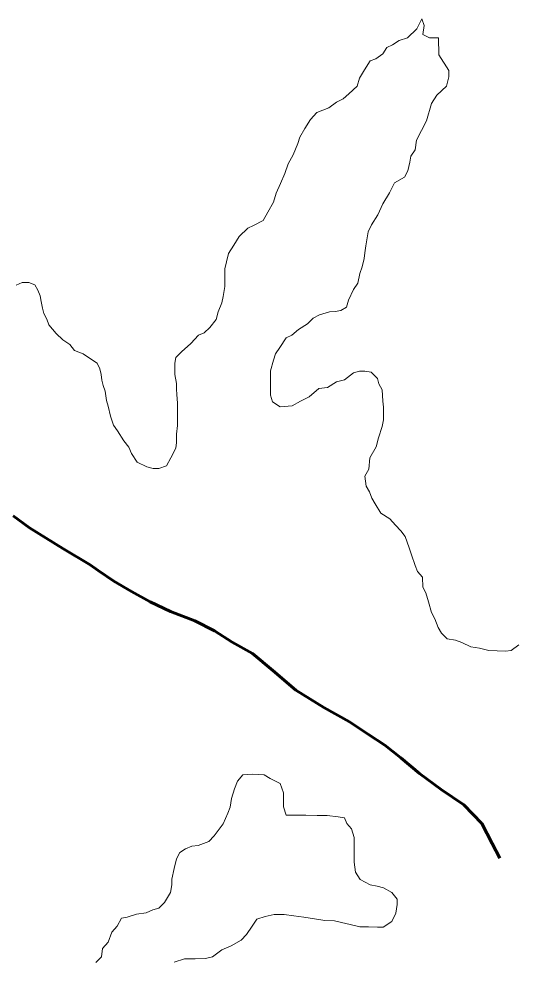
# Model space of a CAD drawing. Extents: x 553962 to 842807, y 8883888 to 9032388.
# Drawn here: x 804592 to 804769.6, y 9015255.9 to 9015591.2 of the extents above; entities that cross this region are included whole.
import ezdxf

# ---------------------------------------------------------------- set-up
doc = ezdxf.new("R2010")
doc.units = 0
doc.header["$LTSCALE"] = 200
doc.linetypes.add('LONG_DASH_SHORT_DASH', pattern=[9.9, 6, -1.2, 1.5, -1.2])
for name, color, linetype, lineweight in [('23', 7, 'Continuous', 13), ('25', 7, 'Continuous', 13), ('57', 7, 'Continuous', 13), ('7', 7, 'Continuous', 90)]:
    doc.layers.add(name, color=color, linetype=linetype, lineweight=lineweight)

msp = doc.modelspace()

# ---------------------------------------------------------------- linework, layer by layer
at = {"layer": '23'}
for points in [[(804741.4, 9015578.4), (804741.2, 9015584.4), (804738, 9015584.4), (804735.7, 9015585.7), (804736.2, 9015588.9), (804735.3, 9015591.2), (804733.5, 9015587.7), (804730.2, 9015584.5), (804727.2, 9015583.5), (804724.9, 9015582), (804722.9, 9015581), (804721.4, 9015578.8), (804718.9, 9015577), (804716.9, 9015576.3), (804714.9, 9015573.1), (804713.1, 9015570.1), (804712.3, 9015567.3), (804709.3, 9015564.6), (804707.3, 9015562.8), (804705, 9015561.6), (804702.2, 9015559.6), (804698, 9015557.9), (804695.7, 9015555.4), (804693.7, 9015552.2), (804691.9, 9015549.2), (804691.2, 9015546.9), (804689.6, 9015542.9), (804687.8, 9015539.7), (804686.6, 9015536.2), (804685, 9015532.7), (804683.5, 9015529.2), (804682.5, 9015526), (804680.5, 9015522.5), (804678.9, 9015519.5), (804675.4, 9015517.7), (804673.4, 9015516.8), (804670.4, 9015513.8), (804668.4, 9015510.8), (804666.6, 9015507.8), (804665.8, 9015504.8), (804665.3, 9015502.3), (804665.3, 9015499.3), (804665.2, 9015496), (804664.7, 9015492.5), (804664.2, 9015490.3), (804662.9, 9015487), (804662.2, 9015484.3), (804659.9, 9015481.5), (804657.9, 9015479.6), (804655.9, 9015478.8), (804653.1, 9015475.8), (804649.8, 9015472.8), (804647.8, 9015470.8), (804647.5, 9015468.8), (804647.5, 9015466.8), (804647.5, 9015464.8), (804648, 9015461.6), (804648, 9015459.6), (804648.2, 9015457.6), (804648.4, 9015454.6), (804648.4, 9015452.3), (804648.4, 9015449.1), (804648.4, 9015446.6), (804648.1, 9015443.6), (804648.1, 9015440.6), (804647.8, 9015438.6), (804646, 9015435.1), (804644.5, 9015432.3), (804641.8, 9015431.3), (804639.8, 9015431.3), (804637.5, 9015431.9), (804634, 9015433.6), (804632, 9015436.7), (804631.1, 9015438.9), (804629.3, 9015441.2), (804627.1, 9015444.7), (804625.6, 9015446.7), (804624.6, 9015450), (804623.7, 9015453.5), (804623.2, 9015455.5), (804622.7, 9015458.8), (804622, 9015460.8), (804621.5, 9015462.8), (804621.2, 9015464.8), (804620.8, 9015466.8), (804619.8, 9015468.8), (804617.5, 9015470.3), (804614.8, 9015472.1), (804611.8, 9015473.3), (804610.1, 9015475.4), (804607.6, 9015477.1), (804605.3, 9015479.4), (804602.6, 9015482.4), (804601.9, 9015484.4), (804600.9, 9015486.4), (804600.4, 9015488.4), (804599.9, 9015490.7), (804599.5, 9015492.7), (804598.7, 9015494.7), (804597.7, 9015496.7), (804595.5, 9015497.5)], [(804704.5, 9015487.2), (804706.5, 9015487.5), (804708.5, 9015488.7), (804709.2, 9015491.2), (804711, 9015495), (804712.5, 9015497.2), (804713.3, 9015500.7), (804714.1, 9015503), (804714.8, 9015506), (804715.1, 9015508), (804715.4, 9015510.5), (804715.7, 9015512.7), (804716.2, 9015515.5), (804717.4, 9015518), (804719.7, 9015521.5), (804721.5, 9015525.4), (804723.8, 9015529.4), (804725.6, 9015532.9), (804729.1, 9015534.9), (804730.3, 9015537.2), (804731.1, 9015540.2), (804731.4, 9015542.4), (804732.9, 9015544.6), (804733.4, 9015548.1), (804737, 9015554.9), (804738.8, 9015561.1), (804740.6, 9015564.1), (804744.1, 9015567.3), (804744.9, 9015570.6), (804744.9, 9015572.8), (804741.4, 9015578.4)], [(804595.5, 9015497.5), (804593.2, 9015497.5), (804591, 9015496.5)], [(804769.8, 9015368.7), (804767.1, 9015366.7), (804765.1, 9015366.4), (804762.1, 9015366.5), (804759.1, 9015366.7), (804755.8, 9015367.5), (804752.8, 9015368), (804749.6, 9015369.5), (804747.3, 9015370.3), (804744.3, 9015370.8), (804742.3, 9015372.8), (804741.1, 9015374.8), (804739.9, 9015377.9), (804738.7, 9015380.1), (804737.7, 9015383.9), (804736.7, 9015387.2), (804735.7, 9015389.2), (804735.5, 9015392.7), (804733.8, 9015394.7), (804733, 9015396.9), (804731.6, 9015400.7), (804730.8, 9015403.2), (804729.4, 9015407.2), (804727.9, 9015409.2), (804725.9, 9015411.2), (804723.9, 9015413.5), (804720.7, 9015415.5), (804718.7, 9015418.8), (804717.5, 9015420.8), (804716.7, 9015423.1), (804715.5, 9015425.1), (804715, 9015428.6), (804716.5, 9015431.1), (804716.8, 9015435.1), (804719.1, 9015439.1), (804719.9, 9015442.3), (804721.2, 9015446.3), (804721.7, 9015448.6), (804721.7, 9015453.1), (804721.5, 9015455.3), (804721.2, 9015459.3), (804720, 9015461.4), (804719.5, 9015463.4), (804717.3, 9015465.6), (804715.1, 9015465.9), (804713.1, 9015465.9), (804711, 9015465.4), (804707.8, 9015462.9), (804705, 9015462.2), (804701.8, 9015460.2), (804698.7, 9015459.8), (804695.2, 9015456.8), (804692.2, 9015455.3), (804689.2, 9015453.6), (804684.9, 9015453.3), (804682.2, 9015455.1), (804681.5, 9015457.4), (804681.5, 9015460.9), (804681.5, 9015464.1), (804681.5, 9015466.1), (804682.6, 9015469.9), (804683.3, 9015472.1), (804684.8, 9015474.4), (804687.1, 9015477.8), (804689.1, 9015478.8), (804691.4, 9015480.8), (804694.7, 9015482.8), (804696.7, 9015484.8), (804698.9, 9015486), (804702.5, 9015487), (804704.5, 9015487.2)]]:
    msp.add_lwpolyline(points, dxfattribs=at)
at = {"layer": '25'}
for points in [[(804741.4, 9015578.4), (804741.2, 9015584.4), (804738, 9015584.4), (804735.7, 9015585.7), (804736.2, 9015588.9), (804735.3, 9015591.2), (804733.5, 9015587.7), (804730.2, 9015584.5), (804727.2, 9015583.5), (804724.9, 9015582), (804722.9, 9015581), (804721.4, 9015578.8), (804718.9, 9015577), (804716.9, 9015576.3), (804714.9, 9015573.1), (804713.1, 9015570.1), (804712.3, 9015567.3), (804709.3, 9015564.6), (804707.3, 9015562.8), (804705, 9015561.6), (804702.2, 9015559.6), (804698, 9015557.9), (804695.7, 9015555.4), (804693.7, 9015552.2), (804691.9, 9015549.2), (804691.2, 9015546.9), (804689.6, 9015542.9), (804687.8, 9015539.7), (804686.6, 9015536.2), (804685, 9015532.7), (804683.5, 9015529.2), (804682.5, 9015526), (804680.5, 9015522.5), (804678.9, 9015519.5), (804675.4, 9015517.7), (804673.4, 9015516.8), (804670.4, 9015513.8), (804668.4, 9015510.8), (804666.6, 9015507.8), (804665.8, 9015504.8), (804665.3, 9015502.3), (804665.3, 9015499.3), (804665.2, 9015496), (804664.7, 9015492.5), (804664.2, 9015490.3), (804662.9, 9015487), (804662.2, 9015484.3), (804659.9, 9015481.5), (804657.9, 9015479.6), (804655.9, 9015478.8), (804653.1, 9015475.8), (804649.8, 9015472.8), (804647.8, 9015470.8), (804647.5, 9015468.8), (804647.5, 9015466.8), (804647.5, 9015464.8), (804648, 9015461.6), (804648, 9015459.6), (804648.2, 9015457.6), (804648.4, 9015454.6), (804648.4, 9015452.3), (804648.4, 9015449.1), (804648.4, 9015446.6), (804648.1, 9015443.6), (804648.1, 9015440.6), (804647.8, 9015438.6), (804646, 9015435.1), (804644.5, 9015432.3), (804641.8, 9015431.3), (804639.8, 9015431.3), (804637.5, 9015431.9), (804634, 9015433.6), (804632, 9015436.7), (804631.1, 9015438.9), (804629.3, 9015441.2), (804627.1, 9015444.7), (804625.6, 9015446.7), (804624.6, 9015450), (804623.7, 9015453.5), (804623.2, 9015455.5), (804622.7, 9015458.8), (804622, 9015460.8), (804621.5, 9015462.8), (804621.2, 9015464.8), (804620.8, 9015466.8), (804619.8, 9015468.8), (804617.5, 9015470.3), (804614.8, 9015472.1), (804611.8, 9015473.3), (804610.1, 9015475.4), (804607.6, 9015477.1), (804605.3, 9015479.4), (804602.6, 9015482.4), (804601.9, 9015484.4), (804600.9, 9015486.4), (804600.4, 9015488.4), (804599.9, 9015490.7), (804599.5, 9015492.7), (804598.7, 9015494.7), (804597.7, 9015496.7), (804595.5, 9015497.5)], [(804704.5, 9015487.2), (804706.5, 9015487.5), (804708.5, 9015488.7), (804709.2, 9015491.2), (804711, 9015495), (804712.5, 9015497.2), (804713.3, 9015500.7), (804714.1, 9015503), (804714.8, 9015506), (804715.1, 9015508), (804715.4, 9015510.5), (804715.7, 9015512.7), (804716.2, 9015515.5), (804717.4, 9015518), (804719.7, 9015521.5), (804721.5, 9015525.4), (804723.8, 9015529.4), (804725.6, 9015532.9), (804729.1, 9015534.9), (804730.3, 9015537.2), (804731.1, 9015540.2), (804731.4, 9015542.4), (804732.9, 9015544.6), (804733.4, 9015548.1), (804737, 9015554.9), (804738.8, 9015561.1), (804740.6, 9015564.1), (804744.1, 9015567.3), (804744.9, 9015570.6), (804744.9, 9015572.8), (804741.4, 9015578.4)], [(804595.5, 9015497.5), (804593.2, 9015497.5), (804591, 9015496.5)], [(804769.8, 9015368.7), (804767.1, 9015366.7), (804765.1, 9015366.4), (804762.1, 9015366.5), (804759.1, 9015366.7), (804755.8, 9015367.5), (804752.8, 9015368), (804749.6, 9015369.5), (804747.3, 9015370.3), (804744.3, 9015370.8), (804742.3, 9015372.8), (804741.1, 9015374.8), (804739.9, 9015377.9), (804738.7, 9015380.1), (804737.7, 9015383.9), (804736.7, 9015387.2), (804735.7, 9015389.2), (804735.5, 9015392.7), (804733.8, 9015394.7), (804733, 9015396.9), (804731.6, 9015400.7), (804730.8, 9015403.2), (804729.4, 9015407.2), (804727.9, 9015409.2), (804725.9, 9015411.2), (804723.9, 9015413.5), (804720.7, 9015415.5), (804718.7, 9015418.8), (804717.5, 9015420.8), (804716.7, 9015423.1), (804715.5, 9015425.1), (804715, 9015428.6), (804716.5, 9015431.1), (804716.8, 9015435.1), (804719.1, 9015439.1), (804719.9, 9015442.3), (804721.2, 9015446.3), (804721.7, 9015448.6), (804721.7, 9015453.1), (804721.5, 9015455.3), (804721.2, 9015459.3), (804720, 9015461.4), (804719.5, 9015463.4), (804717.3, 9015465.6), (804715.1, 9015465.9), (804713.1, 9015465.9), (804711, 9015465.4), (804707.8, 9015462.9), (804705, 9015462.2), (804701.8, 9015460.2), (804698.7, 9015459.8), (804695.2, 9015456.8), (804692.2, 9015455.3), (804689.2, 9015453.6), (804684.9, 9015453.3), (804682.2, 9015455.1), (804681.5, 9015457.4), (804681.5, 9015460.9), (804681.5, 9015464.1), (804681.5, 9015466.1), (804682.6, 9015469.9), (804683.3, 9015472.1), (804684.8, 9015474.4), (804687.1, 9015477.8), (804689.1, 9015478.8), (804691.4, 9015480.8), (804694.7, 9015482.8), (804696.7, 9015484.8), (804698.9, 9015486), (804702.5, 9015487), (804704.5, 9015487.2)], [(804641.8, 9015275.1), (804643.8, 9015277.1), (804645.9, 9015280.6), (804646.4, 9015283.3), (804646.4, 9015285.3), (804647.2, 9015289.1), (804648, 9015292.6), (804649.2, 9015294.8), (804651.2, 9015296.1), (804653.5, 9015297.1), (804655.7, 9015297.3), (804659.5, 9015298.8), (804661.5, 9015300.8), (804664.6, 9015305), (804666.3, 9015308.8), (804667.1, 9015311), (804667.6, 9015314), (804668.7, 9015317.5), (804669.7, 9015320.2), (804671.7, 9015322.5), (804675.2, 9015322.7), (804679.2, 9015322.4), (804681.4, 9015321.2), (804684.9, 9015319.4), (804686.1, 9015316.1), (804686.1, 9015313.9), (804686.1, 9015311.1), (804687.1, 9015308.1), (804689.3, 9015308.1), (804691.8, 9015308.1), (804694.1, 9015308.1), (804698.1, 9015308), (804701.6, 9015308), (804705.6, 9015307.5), (804707.8, 9015307.2), (804708.6, 9015305.2), (804710.3, 9015303.2), (804711.3, 9015300.2), (804711.3, 9015296.7), (804711.2, 9015293.7), (804711.2, 9015291.4), (804711.7, 9015287.9), (804713.4, 9015285.2), (804716.9, 9015283.4), (804719.4, 9015282.9), (804721.7, 9015282.3), (804724.6, 9015280.6), (804726.6, 9015278.3), (804726.6, 9015276.3), (804726.1, 9015273.3), (804724.6, 9015270.3), (804721.6, 9015268.3), (804719.6, 9015268.3), (804716.3, 9015268.4), (804713.3, 9015268.4), (804709.8, 9015269.2), (804706.8, 9015269.9), (804704.3, 9015270.5), (804700.8, 9015270.7), (804697.1, 9015271.2), (804693.3, 9015271.8), (804689.8, 9015272.3), (804686.3, 9015272.8), (804682.8, 9015272.8), (804679.6, 9015272.1), (804676.6, 9015271.1), (804675, 9015268.6), (804673, 9015265.7), (804671, 9015263.7), (804667.5, 9015261.7), (804664.2, 9015260.2), (804660.9, 9015257.7), (804658.4, 9015257.2), (804654.7, 9015257), (804650.9, 9015257), (804647.2, 9015255.8)], [(804619.4, 9015255.7), (804621.4, 9015257.7), (804621.7, 9015260.7), (804623.7, 9015263), (804625, 9015266.5), (804627, 9015268.7), (804628.5, 9015271.5), (804630.5, 9015271.9), (804633.8, 9015272.9), (804637.3, 9015273.4), (804639.6, 9015274.4), (804641.8, 9015275.1)]]:
    msp.add_lwpolyline(points, dxfattribs=at)
at = {"layer": '57'}
for points in [[(804595.5, 9015497.5), (804597.7, 9015496.7), (804598.7, 9015494.7), (804599.5, 9015492.7), (804599.9, 9015490.7), (804600.4, 9015488.4), (804600.9, 9015486.4), (804601.9, 9015484.4), (804602.6, 9015482.4), (804605.3, 9015479.4), (804607.6, 9015477.1), (804610.1, 9015475.4), (804611.8, 9015473.3), (804614.8, 9015472.1), (804617.5, 9015470.3), (804619.8, 9015468.8), (804620.8, 9015466.8), (804621.2, 9015464.8), (804621.5, 9015462.8), (804622, 9015460.8), (804622.7, 9015458.8), (804623.2, 9015455.5), (804623.7, 9015453.5), (804624.6, 9015450), (804625.6, 9015446.7), (804627.1, 9015444.7), (804629.3, 9015441.2), (804631.1, 9015438.9), (804632, 9015436.7), (804634, 9015433.6), (804637.5, 9015431.9), (804639.8, 9015431.3), (804641.8, 9015431.3), (804644.5, 9015432.3), (804646, 9015435.1), (804647.8, 9015438.6), (804648.1, 9015440.6), (804648.1, 9015443.6), (804648.4, 9015446.6), (804648.4, 9015449.1), (804648.4, 9015452.3), (804648.4, 9015454.6), (804648.2, 9015457.6), (804648, 9015459.6), (804648, 9015461.6), (804647.5, 9015464.8), (804647.5, 9015466.8), (804647.5, 9015468.8), (804647.8, 9015470.8), (804649.8, 9015472.8), (804653.1, 9015475.8), (804655.9, 9015478.8), (804657.9, 9015479.6), (804659.9, 9015481.5), (804662.2, 9015484.3), (804662.9, 9015487), (804664.2, 9015490.3), (804664.7, 9015492.5), (804665.2, 9015496), (804665.3, 9015499.3), (804665.3, 9015502.3), (804665.8, 9015504.8), (804666.6, 9015507.8), (804668.4, 9015510.8), (804670.4, 9015513.8), (804673.4, 9015516.8), (804675.4, 9015517.7), (804678.9, 9015519.5), (804680.5, 9015522.5), (804682.5, 9015526), (804683.5, 9015529.2), (804685, 9015532.7), (804686.6, 9015536.2), (804687.8, 9015539.7), (804689.6, 9015542.9), (804691.2, 9015546.9), (804691.9, 9015549.2), (804693.7, 9015552.2), (804695.7, 9015555.4), (804698, 9015557.9), (804702.2, 9015559.6), (804705, 9015561.6), (804707.3, 9015562.8), (804709.3, 9015564.6), (804712.3, 9015567.3), (804713.1, 9015570.1), (804714.9, 9015573.1), (804716.9, 9015576.3), (804718.9, 9015577), (804721.4, 9015578.8), (804722.9, 9015581), (804724.9, 9015582), (804727.2, 9015583.5), (804730.2, 9015584.5), (804733.5, 9015587.7), (804735.3, 9015591.2), (804736.2, 9015588.9), (804735.7, 9015585.7), (804738, 9015584.4), (804741.2, 9015584.4), (804741.4, 9015578.4)], [(804741.4, 9015578.4), (804744.9, 9015572.8), (804744.9, 9015570.6), (804744.1, 9015567.3), (804740.6, 9015564.1), (804738.8, 9015561.1), (804737, 9015554.9), (804733.4, 9015548.1), (804732.9, 9015544.6), (804731.4, 9015542.4), (804731.1, 9015540.2), (804730.3, 9015537.2), (804729.1, 9015534.9), (804725.6, 9015532.9), (804723.8, 9015529.4), (804721.5, 9015525.4), (804719.7, 9015521.5), (804717.4, 9015518), (804716.2, 9015515.5), (804715.7, 9015512.7), (804715.4, 9015510.5), (804715.1, 9015508), (804714.8, 9015506), (804714.1, 9015503), (804713.3, 9015500.7), (804712.5, 9015497.2), (804711, 9015495), (804709.2, 9015491.2), (804708.5, 9015488.7), (804706.5, 9015487.5), (804704.5, 9015487.2)], [(804591, 9015496.5), (804593.2, 9015497.5), (804595.5, 9015497.5)], [(804704.5, 9015487.2), (804702.5, 9015487), (804698.9, 9015486), (804696.7, 9015484.8), (804694.7, 9015482.8), (804691.4, 9015480.8), (804689.1, 9015478.8), (804687.1, 9015477.8), (804684.8, 9015474.4), (804683.3, 9015472.1), (804682.6, 9015469.9), (804681.5, 9015466.1), (804681.5, 9015464.1), (804681.5, 9015460.9), (804681.5, 9015457.4), (804682.2, 9015455.1), (804684.9, 9015453.3), (804689.2, 9015453.6), (804692.2, 9015455.3), (804695.2, 9015456.8), (804698.7, 9015459.8), (804701.8, 9015460.2), (804705, 9015462.2), (804707.8, 9015462.9), (804711, 9015465.4), (804713.1, 9015465.9), (804715.1, 9015465.9), (804717.3, 9015465.6), (804719.5, 9015463.4), (804720, 9015461.4), (804721.2, 9015459.3), (804721.5, 9015455.3), (804721.7, 9015453.1), (804721.7, 9015448.6), (804721.2, 9015446.3), (804719.9, 9015442.3), (804719.1, 9015439.1), (804716.8, 9015435.1), (804716.5, 9015431.1), (804715, 9015428.6), (804715.5, 9015425.1), (804716.7, 9015423.1), (804717.5, 9015420.8), (804718.7, 9015418.8), (804720.7, 9015415.5), (804723.9, 9015413.5), (804725.9, 9015411.2), (804727.9, 9015409.2), (804729.4, 9015407.2), (804730.8, 9015403.2), (804731.6, 9015400.7), (804733, 9015396.9), (804733.8, 9015394.7), (804735.5, 9015392.7), (804735.7, 9015389.2), (804736.7, 9015387.2), (804737.7, 9015383.9), (804738.7, 9015380.1), (804739.9, 9015377.9), (804741.1, 9015374.8), (804742.3, 9015372.8), (804744.3, 9015370.8), (804747.3, 9015370.3), (804749.6, 9015369.5), (804752.8, 9015368), (804755.8, 9015367.5), (804759.1, 9015366.7), (804762.1, 9015366.5), (804765.1, 9015366.4), (804767.1, 9015366.7), (804769.8, 9015368.7)]]:
    msp.add_lwpolyline(points, dxfattribs=at)
at = {"layer": '7', "linetype": 'LONG_DASH_SHORT_DASH', "lineweight": 60}
for points in [[(804750.2, 9015311.8), (804742.2, 9015317.2), (804734.5, 9015322.9), (804727.8, 9015328.5), (804722.1, 9015333), (804716.4, 9015336.8), (804709.6, 9015341.3), (804700.4, 9015346.4), (804690.5, 9015352.5), (804682.3, 9015359.5), (804675.1, 9015365.6), (804667.8, 9015369.6), (804661.6, 9015373.6), (804654.6, 9015377.2), (804645.9, 9015380.5), (804638.7, 9015384), (804632, 9015387.6), (804625.7, 9015391.3), (804620.2, 9015395.1), (804617.3, 9015397.1), (804607.6, 9015402.9), (804595.8, 9015410.3), (804589.9, 9015414.5)], [(804763.1, 9015292.8), (804760.3, 9015298), (804756.7, 9015305.1), (804750.2, 9015311.8)]]:
    msp.add_lwpolyline(points, dxfattribs=at)

doc.saveas('drawing.dxf')
